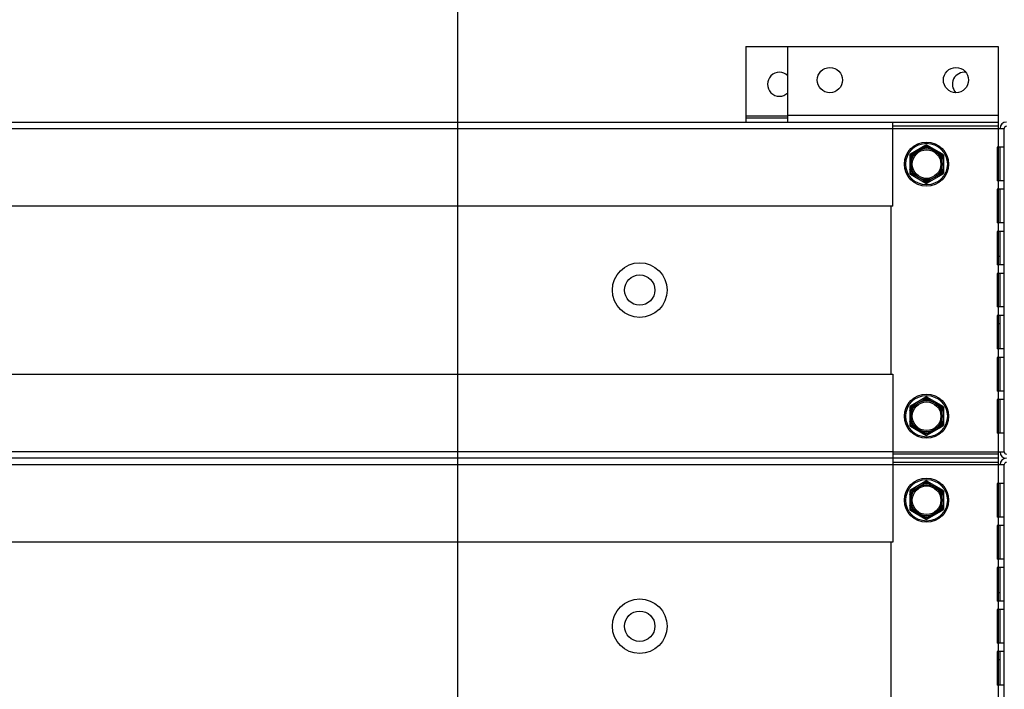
# Model space of a CAD drawing. Header units: millimetres. Extents: x -165365 to -33565, y 7406 to 103342.
# Tile 263 of 352: x -80090 to -79855, y 72937 to 73097. Entities that reach past the tile are written whole.
import ezdxf

# ---------------------------------------------------------------- set-up
doc = ezdxf.new("R2010")
doc.units = ezdxf.units.MM
doc.header["$MEASUREMENT"] = 0
doc.layers.add('FLUID-C6', color=7, linetype='Continuous')

# ---------------------------------------------------------------- blocks, each defined once
blk = doc.blocks.new('VVS075_H_eh_t')
at = {"color": 7, "linetype": 'Continuous'}
for p, q in [((167.29, 266.5), (167.29, 1371.5)), ((185.79, 1371.5), (185.79, 266.5)), ((187.29, 241.5), (187.29, 1371.5)), ((188.79, 266.5), (188.79, 1371.5)), ((207.29, 1371.5), (207.29, 266.5)), ((247.29, 266.5), (247.29, 1371.5)), ((265.79, 1371.5), (265.79, 266.5)), ((267.29, 1371.5), (267.29, 241.5)), ((285.29, 301.5), (267.29, 301.5)), ((268.29, 301.5), (268.29, 291.5)), ((268.79, 301.5), (268.79, 291.5)), ((285.29, 301.5), (285.29, 291.5)), ((267.29, 291.5), (285.29, 291.5)), ((268.84, 241.5), (268.84, 291.5)), ((285.29, 291.5), (285.29, 241.5)), ((167.29, 267), (127.29, 267)), ((207.29, 266.5), (167.29, 266.5)), ((185.79, 266.5), (185.79, 240)), ((186.29, 241.5), (186.29, 266.5)), ((188.29, 241.5), (188.29, 266.5)), ((188.79, 266.5), (188.79, 240)), ((247.29, 267), (207.29, 267)), ((247.29, 266.5), (267.29, 266.5)), ((265.79, 266.5), (265.79, 240)), ((266.29, 241.5), (266.29, 266.5)), ((179.43, 262.5), (175.16, 262.5)), ((176, 262.5), (176, 262.2)), ((178.59, 262.2), (178.59, 262.5)), ((199.43, 262.5), (195.16, 262.5)), ((196, 262.5), (196, 262.2)), ((198.59, 262.2), (198.59, 262.5)), ((259.43, 262.5), (255.16, 262.5)), ((256, 262.5), (256, 262.2)), ((258.59, 262.2), (258.59, 262.5)), ((174.9, 262.35), (172.76, 258.65)), ((174.73, 261.47), (173.44, 259.23)), ((174.73, 261.47), (174.47, 261.62)), ((174.64, 261.58), (174.73, 261.47)), ((176, 262.2), (175.95, 262.34)), ((178.58, 262.2), (176, 262.2)), ((178.63, 262.34), (178.59, 262.2)), ((181.82, 258.65), (179.69, 262.35)), ((180.11, 261.62), (179.85, 261.47)), ((179.85, 261.47), (179.95, 261.58)), ((181.14, 259.23), (179.85, 261.47)), ((194.9, 262.35), (192.76, 258.65)), ((194.73, 261.47), (193.44, 259.23)), ((194.73, 261.47), (194.47, 261.62)), ((194.64, 261.58), (194.73, 261.47)), ((196, 262.2), (195.95, 262.34)), ((198.58, 262.2), (196, 262.2)), ((198.63, 262.34), (198.59, 262.2)), ((201.82, 258.65), (199.69, 262.35)), ((200.11, 261.62), (199.85, 261.47)), ((199.85, 261.47), (199.95, 261.58)), ((201.14, 259.23), (199.85, 261.47)), ((254.9, 262.35), (252.76, 258.65)), ((254.73, 261.47), (253.44, 259.23)), ((254.73, 261.47), (254.47, 261.62)), ((254.64, 261.58), (254.73, 261.47)), ((256, 262.2), (255.95, 262.34)), ((258.58, 262.2), (256, 262.2)), ((258.63, 262.34), (258.59, 262.2)), ((261.82, 258.65), (259.69, 262.35)), ((260.11, 261.62), (259.85, 261.47)), ((259.85, 261.47), (259.95, 261.58)), ((261.14, 259.23), (259.85, 261.47)), ((174.9, 254.65), (172.76, 258.35)), ((173.18, 259.38), (173.44, 259.23)), ((173.44, 257.77), (173.18, 257.62)), ((173.44, 259.23), (173.29, 259.26)), ((173.29, 257.74), (173.44, 257.77)), ((174.73, 255.53), (173.44, 257.77)), ((181.82, 258.35), (179.69, 254.65)), ((179.85, 255.53), (181.14, 257.77)), ((181.14, 259.23), (181.4, 259.38)), ((181.29, 259.26), (181.14, 259.23)), ((181.4, 257.62), (181.14, 257.77)), ((181.14, 257.77), (181.29, 257.74)), ((194.9, 254.65), (192.76, 258.35)), ((193.18, 259.38), (193.44, 259.23)), ((193.44, 257.77), (193.18, 257.62)), ((193.44, 259.23), (193.29, 259.26)), ((193.29, 257.74), (193.44, 257.77)), ((194.73, 255.53), (193.44, 257.77)), ((201.82, 258.35), (199.69, 254.65)), ((199.85, 255.53), (201.14, 257.77)), ((201.14, 259.23), (201.4, 259.38)), ((201.29, 259.26), (201.14, 259.23)), ((201.4, 257.62), (201.14, 257.77)), ((201.14, 257.77), (201.29, 257.74)), ((254.9, 254.65), (252.76, 258.35)), ((253.18, 259.38), (253.44, 259.23)), ((253.44, 257.77), (253.18, 257.62)), ((253.44, 259.23), (253.29, 259.26)), ((253.29, 257.74), (253.44, 257.77)), ((254.73, 255.53), (253.44, 257.77)), ((261.82, 258.35), (259.69, 254.65)), ((259.85, 255.53), (261.14, 257.77)), ((261.14, 259.23), (261.4, 259.38)), ((261.29, 259.26), (261.14, 259.23)), ((261.4, 257.62), (261.14, 257.77)), ((261.14, 257.77), (261.29, 257.74)), ((174.47, 255.38), (174.73, 255.53)), ((174.73, 255.53), (174.64, 255.42)), ((179.95, 255.42), (179.85, 255.53)), ((179.85, 255.53), (180.11, 255.38)), ((194.47, 255.38), (194.73, 255.53)), ((194.73, 255.53), (194.64, 255.42)), ((199.95, 255.42), (199.85, 255.53)), ((199.85, 255.53), (200.11, 255.38)), ((254.47, 255.38), (254.73, 255.53)), ((254.73, 255.53), (254.64, 255.42)), ((259.95, 255.42), (259.85, 255.53)), ((259.85, 255.53), (260.11, 255.38)), ((179.43, 254.5), (175.16, 254.5)), ((175.95, 254.66), (176, 254.8)), ((176, 254.8), (176, 254.5)), ((176, 254.8), (178.58, 254.8)), ((178.59, 254.5), (178.59, 254.8)), ((178.59, 254.8), (178.63, 254.66)), ((199.43, 254.5), (195.16, 254.5)), ((195.95, 254.66), (196, 254.8)), ((196, 254.8), (196, 254.5)), ((196, 254.8), (198.58, 254.8)), ((198.59, 254.5), (198.59, 254.8)), ((198.59, 254.8), (198.63, 254.66)), ((259.43, 254.5), (255.16, 254.5)), ((255.95, 254.66), (256, 254.8)), ((256, 254.8), (256, 254.5)), ((256, 254.8), (258.58, 254.8)), ((258.59, 254.8), (258.63, 254.66)), ((258.59, 254.5), (258.59, 254.8)), ((267.29, 241.5), (27.29, 241.5)), ((133.29, 240), (133.29, 241.7)), ((141.29, 241.7), (133.29, 241.7)), ((139.29, 241), (139.29, 241.5)), ((141.29, 240), (141.29, 241.7)), ((143.29, 240), (143.29, 241.7)), ((151.29, 241.7), (143.29, 241.7)), ((151.29, 240), (151.29, 241.7)), ((153.29, 240), (153.29, 241.7)), ((161.29, 241.7), (153.29, 241.7)), ((155.29, 241), (155.29, 241.5)), ((161.29, 240), (161.29, 241.7)), ((163.29, 240), (163.29, 241.7)), ((171.29, 241.7), (163.29, 241.7)), ((171.29, 240), (171.29, 241.7)), ((173.29, 240), (173.29, 241.7)), ((181.29, 241.7), (173.29, 241.7)), ((181.29, 240), (181.29, 241.7)), ((193.29, 240), (193.29, 241.7)), ((201.29, 241.7), (193.29, 241.7)), ((201.29, 240), (201.29, 241.7)), ((203.29, 240), (203.29, 241.7)), ((211.29, 241.7), (203.29, 241.7)), ((211.29, 240), (211.29, 241.7)), ((213.29, 240), (213.29, 241.7)), ((221.29, 241.7), (213.29, 241.7)), ((219.29, 241), (219.29, 241.5)), ((221.29, 240), (221.29, 241.7)), ((223.29, 240), (223.29, 241.7)), ((231.29, 241.7), (223.29, 241.7)), ((231.29, 240), (231.29, 241.7)), ((233.29, 240), (233.29, 241.7)), ((241.29, 241.7), (233.29, 241.7)), ((235.29, 241), (235.29, 241.5)), ((241.29, 240), (241.29, 241.7)), ((243.29, 240), (243.29, 241.7)), ((251.29, 241.7), (243.29, 241.7)), ((251.29, 240), (251.29, 241.7)), ((253.29, 240), (253.29, 241.7)), ((261.29, 241.7), (253.29, 241.7)), ((261.29, 240), (261.29, 241.7)), ((285.29, 241.5), (267.29, 241.5)), ((108.79, 240), (185.79, 240)), ((133.29, 241), (141.29, 241)), ((143.29, 241), (151.29, 241)), ((153.29, 241), (161.29, 241)), ((163.29, 241), (171.29, 241)), ((173.29, 241), (181.29, 241)), ((188.79, 240), (265.79, 240)), ((193.29, 241), (201.29, 241)), ((203.29, 241), (211.29, 241)), ((213.29, 241), (221.29, 241)), ((223.29, 241), (231.29, 241)), ((233.29, 241), (241.29, 241)), ((243.29, 241), (251.29, 241)), ((253.29, 241), (261.29, 241))]:
    blk.add_line(p, q, dxfattribs=at)
for centre, radius in [((147.31, 326.75), 6.5), ((227.31, 326.75), 6.5), ((147.31, 326.75), 3.61), ((227.31, 326.75), 3.61), ((277.29, 281.5), 3), ((177.29, 258.5), 5.25), ((177.29, 258.5), 4.95), ((197.29, 258.5), 5.25), ((197.29, 258.5), 4.95), ((257.29, 258.5), 5.25), ((257.29, 258.5), 4.95), ((177.29, 258.5), 3.7), ((177.29, 258.5), 3.4), ((197.29, 258.5), 3.7), ((197.29, 258.5), 3.4), ((257.29, 258.5), 3.7), ((257.29, 258.5), 3.4), ((277.29, 251.5), 3)]:
    blk.add_circle(centre, radius, dxfattribs=at)
for centre, radius, start, end in [((276.29, 293.5), 2.85, 315.3283, 224.6717), ((175.16, 262.2), 0.3, 90, 150), ((179.43, 262.2), 0.3, 30, 90), ((195.16, 262.2), 0.3, 90, 150), ((199.43, 262.2), 0.3, 30, 90), ((255.16, 262.2), 0.3, 90, 150), ((259.43, 262.2), 0.3, 30, 90), ((177.29, 258.5), 4.07, 109.2624, 130.7599), ((177.29, 258.5), 3.92, 109.2697, 130.7298), ((177.29, 258.5), 3.92, 49.2683, 70.7314), ((177.29, 258.5), 4.07, 49.2707, 70.7292), ((175.79, 19.17), 243.19, 89.1263, 89.3308), ((-71.67, 112.26), 292.59, 30.6866, 30.8566), ((197.29, 258.5), 4.07, 109.2624, 130.7599), ((197.29, 258.5), 3.92, 109.2697, 130.7298), ((197.29, 258.5), 3.92, 49.2683, 70.7314), ((197.29, 258.5), 4.07, 49.2707, 70.7292), ((195.79, 19.17), 243.19, 89.1263, 89.3308), ((-51.67, 112.26), 292.59, 30.6866, 30.8566), ((257.29, 258.5), 4.07, 109.2624, 130.7599), ((257.29, 258.5), 3.92, 109.2697, 130.7298), ((257.29, 258.5), 3.92, 49.2683, 70.7314), ((257.29, 258.5), 4.07, 49.2707, 70.7292), ((255.79, 19.17), 243.19, 89.1263, 89.3308), ((8.33, 112.26), 292.59, 30.6866, 30.8566), ((173.02, 258.5), 0.3, 150, 210), ((370.21, 148.51), 225.92, 150.6477, 150.8677), ((381.06, 374.51), 238.33, 209.1275, 209.3362), ((177.29, 258.5), 4.07, 169.28, 190.727), ((177.29, 258.5), 3.92, 169.2678, 190.7322), ((177.29, 258.5), 3.92, 349.2678, 10.7322), ((177.29, 258.5), 4.07, 349.2601, 10.7432), ((181.56, 258.5), 0.3, 330, 30), ((193.02, 258.5), 0.3, 150, 210), ((390.21, 148.51), 225.92, 150.6477, 150.8677), ((401.06, 374.51), 238.33, 209.1275, 209.3362), ((197.29, 258.5), 4.07, 169.28, 190.727), ((197.29, 258.5), 3.92, 169.2678, 190.7322), ((197.29, 258.5), 3.92, 349.2678, 10.7322), ((197.29, 258.5), 4.07, 349.2601, 10.7432), ((201.56, 258.5), 0.3, 330, 30), ((253.02, 258.5), 0.3, 150, 210), ((450.21, 148.51), 225.92, 150.6477, 150.8677), ((461.06, 374.51), 238.33, 209.1275, 209.3362), ((257.29, 258.5), 4.07, 169.28, 190.727), ((257.29, 258.5), 3.92, 169.2678, 190.7322), ((257.29, 258.5), 3.92, 349.2678, 10.7322), ((257.29, 258.5), 4.07, 349.2601, 10.7432), ((261.56, 258.5), 0.3, 330, 30), ((177.29, 258.5), 4.07, 229.241, 250.7414), ((177.29, 258.5), 3.92, 229.2701, 250.7304), ((177.29, 258.5), 3.92, 289.2686, 310.7317), ((177.29, 258.5), 4.07, 289.2707, 310.7293), ((-29.32, 379.52), 243.3, 329.1263, 329.3307), ((197.29, 258.5), 4.07, 229.241, 250.7414), ((197.29, 258.5), 3.92, 229.2701, 250.7304), ((197.29, 258.5), 3.92, 289.2686, 310.7317), ((197.29, 258.5), 4.07, 289.2707, 310.7293), ((-9.32, 379.52), 243.3, 329.1263, 329.3307), ((257.29, 258.5), 4.07, 229.241, 250.7414), ((257.29, 258.5), 3.92, 229.2701, 250.7304), ((257.29, 258.5), 3.92, 289.2686, 310.7317), ((257.29, 258.5), 4.07, 289.2707, 310.7293), ((50.68, 379.52), 243.3, 329.1263, 329.3307), ((175.16, 254.8), 0.3, 210, 270), ((175.13, 546.9), 292.26, 270.6864, 270.8566), ((179.43, 254.8), 0.3, 270, 330), ((195.16, 254.8), 0.3, 210, 270), ((195.13, 546.9), 292.26, 270.6864, 270.8566), ((199.43, 254.8), 0.3, 270, 330), ((255.16, 254.8), 0.3, 210, 270), ((255.13, 546.9), 292.26, 270.6864, 270.8566), ((259.43, 254.8), 0.3, 270, 330), ((276.29, 249.5), 2.85, 352.3569, 134.6236), ((185.79, 239.5), 1.5, 0, 90), ((185.79, 239.5), 0.5, 0, 90), ((188.79, 239.5), 1.5, 90, 180), ((188.79, 239.5), 0.5, 90, 180), ((265.79, 239.5), 1.5, 0, 90), ((265.79, 239.5), 0.5, 0, 90)]:
    blk.add_arc(centre, radius, start, end, dxfattribs=at)
for points, knots in [([(175.16, 262.5), (175.15, 262.5), (175.14, 262.5), (175.13, 262.49), (175.12, 262.47), (175.11, 262.45), (175.1, 262.43), (175.09, 262.39), (175.08, 262.35), (175.08, 262.33)], [0, 0, 0, 0, 0.063655, 0.136554, 0.228783, 0.343466, 0.479707, 0.636071, 1, 1, 1, 1]), ([(175.95, 262.34), (175.95, 262.36), (175.95, 262.39), (175.96, 262.43), (175.97, 262.46), (175.97, 262.47), (175.98, 262.49), (175.99, 262.5), (176, 262.5)], [0, 0, 0, 0, 0.385515, 0.548951, 0.688666, 0.803189, 0.891851, 1, 1, 1, 1]), ([(178.59, 262.5), (178.59, 262.5), (178.59, 262.5), (178.59, 262.5), (178.59, 262.49), (178.6, 262.49), (178.61, 262.48), (178.62, 262.46), (178.62, 262.43), (178.63, 262.41), (178.63, 262.37), (178.63, 262.35), (178.63, 262.34)], [0, 0, 0, 0, 0.00926, 0.031065, 0.06282, 0.102186, 0.196528, 0.311148, 0.450249, 0.614436, 0.799525, 1, 1, 1, 1]), ([(179.43, 262.5), (179.43, 262.5), (179.44, 262.5), (179.45, 262.49), (179.46, 262.47), (179.47, 262.45), (179.48, 262.43), (179.49, 262.39), (179.5, 262.35), (179.5, 262.33)], [0, 0, 0, 0, 0.063655, 0.136554, 0.228783, 0.343466, 0.479707, 0.636071, 1, 1, 1, 1]), ([(195.16, 262.5), (195.15, 262.5), (195.14, 262.5), (195.13, 262.49), (195.12, 262.47), (195.11, 262.45), (195.1, 262.43), (195.09, 262.39), (195.08, 262.35), (195.08, 262.33)], [0, 0, 0, 0, 0.063655, 0.136554, 0.228783, 0.343466, 0.479707, 0.636071, 1, 1, 1, 1]), ([(195.95, 262.34), (195.95, 262.36), (195.95, 262.39), (195.96, 262.43), (195.97, 262.46), (195.97, 262.47), (195.98, 262.49), (195.99, 262.5), (196, 262.5)], [0, 0, 0, 0, 0.385515, 0.548951, 0.688666, 0.803189, 0.891851, 1, 1, 1, 1]), ([(198.59, 262.5), (198.59, 262.5), (198.59, 262.5), (198.59, 262.5), (198.59, 262.49), (198.6, 262.49), (198.61, 262.48), (198.62, 262.46), (198.62, 262.43), (198.63, 262.41), (198.63, 262.37), (198.63, 262.35), (198.63, 262.34)], [0, 0, 0, 0, 0.00926, 0.031065, 0.06282, 0.102186, 0.196528, 0.311148, 0.450249, 0.614436, 0.799525, 1, 1, 1, 1]), ([(199.43, 262.5), (199.43, 262.5), (199.44, 262.5), (199.45, 262.49), (199.46, 262.47), (199.47, 262.45), (199.48, 262.43), (199.49, 262.39), (199.5, 262.35), (199.5, 262.33)], [0, 0, 0, 0, 0.063655, 0.136554, 0.228783, 0.343466, 0.479707, 0.636071, 1, 1, 1, 1]), ([(255.16, 262.5), (255.15, 262.5), (255.14, 262.5), (255.13, 262.49), (255.12, 262.47), (255.11, 262.45), (255.1, 262.43), (255.09, 262.39), (255.08, 262.35), (255.08, 262.33)], [0, 0, 0, 0, 0.063655, 0.136554, 0.228783, 0.343466, 0.479707, 0.636071, 1, 1, 1, 1]), ([(255.95, 262.34), (255.95, 262.36), (255.95, 262.39), (255.96, 262.43), (255.97, 262.46), (255.97, 262.47), (255.98, 262.49), (255.99, 262.5), (256, 262.5)], [0, 0, 0, 0, 0.385515, 0.548951, 0.688666, 0.803189, 0.891851, 1, 1, 1, 1]), ([(258.59, 262.5), (258.59, 262.5), (258.59, 262.5), (258.59, 262.5), (258.59, 262.49), (258.6, 262.49), (258.61, 262.48), (258.62, 262.46), (258.62, 262.43), (258.63, 262.41), (258.63, 262.37), (258.63, 262.35), (258.63, 262.34)], [0, 0, 0, 0, 0.00926, 0.031065, 0.06282, 0.102186, 0.196528, 0.311148, 0.450249, 0.614436, 0.799525, 1, 1, 1, 1]), ([(259.43, 262.5), (259.43, 262.5), (259.44, 262.5), (259.45, 262.49), (259.46, 262.47), (259.47, 262.45), (259.48, 262.43), (259.49, 262.39), (259.5, 262.35), (259.5, 262.33)], [0, 0, 0, 0, 0.063655, 0.136554, 0.228783, 0.343466, 0.479707, 0.636071, 1, 1, 1, 1]), ([(174.47, 261.62), (174.47, 261.62), (174.48, 261.62), (174.48, 261.62), (174.48, 261.62), (174.49, 261.63), (174.51, 261.63), (174.53, 261.62), (174.55, 261.62), (174.58, 261.61), (174.61, 261.6), (174.63, 261.59), (174.64, 261.58)], [0, 0, 0, 0, 0.009197, 0.030952, 0.062668, 0.102006, 0.19633, 0.310966, 0.4501, 0.614328, 0.799469, 1, 1, 1, 1]), ([(174.63, 261.58), (174.71, 261.71), (174.86, 261.96), (175.01, 262.21), (175.08, 262.33)], [0, 0, 0, 0, 0.502746, 1, 1, 1, 1]), ([(174.9, 262.35), (174.9, 262.35), (174.9, 262.36), (174.92, 262.37), (174.94, 262.37), (174.96, 262.37), (174.99, 262.36), (175.03, 262.35), (175.06, 262.34), (175.08, 262.33)], [0, 0, 0, 0, 0.063655, 0.136554, 0.228783, 0.343466, 0.479707, 0.636071, 1, 1, 1, 1]), ([(175.08, 262.33), (175.15, 262.33), (175.44, 262.34), (175.73, 262.34), (175.95, 262.34)], [0, 0, 0, 0, 0.247948, 1, 1, 1, 1]), ([(179.69, 262.35), (179.69, 262.35), (179.68, 262.36), (179.66, 262.37), (179.65, 262.37), (179.62, 262.37), (179.6, 262.36), (179.56, 262.35), (179.52, 262.34), (179.5, 262.33)], [0, 0, 0, 0, 0.063655, 0.136554, 0.228783, 0.343466, 0.479707, 0.636071, 1, 1, 1, 1]), ([(179.95, 261.58), (179.97, 261.59), (180, 261.61), (180.03, 261.62), (180.06, 261.62), (180.08, 261.63), (180.09, 261.63), (180.11, 261.63), (180.11, 261.62)], [0, 0, 0, 0, 0.385393, 0.548777, 0.688455, 0.802963, 0.891644, 1, 1, 1, 1]), ([(194.47, 261.62), (194.47, 261.62), (194.48, 261.62), (194.48, 261.62), (194.48, 261.62), (194.49, 261.63), (194.51, 261.63), (194.53, 261.62), (194.55, 261.62), (194.58, 261.61), (194.61, 261.6), (194.63, 261.59), (194.64, 261.58)], [0, 0, 0, 0, 0.009197, 0.030952, 0.062668, 0.102006, 0.19633, 0.310966, 0.4501, 0.614328, 0.799469, 1, 1, 1, 1]), ([(194.63, 261.58), (194.71, 261.71), (194.86, 261.96), (195.01, 262.21), (195.08, 262.33)], [0, 0, 0, 0, 0.502746, 1, 1, 1, 1]), ([(194.9, 262.35), (194.9, 262.35), (194.9, 262.36), (194.92, 262.37), (194.94, 262.37), (194.96, 262.37), (194.99, 262.36), (195.03, 262.35), (195.06, 262.34), (195.08, 262.33)], [0, 0, 0, 0, 0.063655, 0.136554, 0.228783, 0.343466, 0.479707, 0.636071, 1, 1, 1, 1]), ([(195.08, 262.33), (195.15, 262.33), (195.44, 262.34), (195.73, 262.34), (195.95, 262.34)], [0, 0, 0, 0, 0.247948, 1, 1, 1, 1]), ([(199.69, 262.35), (199.69, 262.35), (199.68, 262.36), (199.66, 262.37), (199.65, 262.37), (199.62, 262.37), (199.6, 262.36), (199.56, 262.35), (199.52, 262.34), (199.5, 262.33)], [0, 0, 0, 0, 0.063655, 0.136554, 0.228783, 0.343466, 0.479707, 0.636071, 1, 1, 1, 1]), ([(199.95, 261.58), (199.97, 261.59), (200, 261.61), (200.03, 261.62), (200.06, 261.62), (200.08, 261.63), (200.09, 261.63), (200.11, 261.63), (200.11, 261.62)], [0, 0, 0, 0, 0.385393, 0.548777, 0.688455, 0.802963, 0.891644, 1, 1, 1, 1]), ([(254.47, 261.62), (254.47, 261.62), (254.48, 261.62), (254.48, 261.62), (254.48, 261.62), (254.49, 261.63), (254.51, 261.63), (254.53, 261.62), (254.55, 261.62), (254.58, 261.61), (254.61, 261.6), (254.63, 261.59), (254.64, 261.58)], [0, 0, 0, 0, 0.009197, 0.030952, 0.062668, 0.102006, 0.19633, 0.310966, 0.4501, 0.614328, 0.799469, 1, 1, 1, 1]), ([(254.63, 261.58), (254.71, 261.71), (254.86, 261.96), (255.01, 262.21), (255.08, 262.33)], [0, 0, 0, 0, 0.502746, 1, 1, 1, 1]), ([(254.9, 262.35), (254.9, 262.35), (254.9, 262.36), (254.92, 262.37), (254.94, 262.37), (254.96, 262.37), (254.99, 262.36), (255.03, 262.35), (255.06, 262.34), (255.08, 262.33)], [0, 0, 0, 0, 0.063655, 0.136554, 0.228783, 0.343466, 0.479707, 0.636071, 1, 1, 1, 1]), ([(255.08, 262.33), (255.15, 262.33), (255.44, 262.34), (255.73, 262.34), (255.95, 262.34)], [0, 0, 0, 0, 0.247948, 1, 1, 1, 1]), ([(259.69, 262.35), (259.69, 262.35), (259.68, 262.36), (259.66, 262.37), (259.65, 262.37), (259.62, 262.37), (259.6, 262.36), (259.56, 262.35), (259.52, 262.34), (259.5, 262.33)], [0, 0, 0, 0, 0.063655, 0.136554, 0.228783, 0.343466, 0.479707, 0.636071, 1, 1, 1, 1]), ([(259.95, 261.58), (259.97, 261.59), (260, 261.61), (260.03, 261.62), (260.06, 261.62), (260.08, 261.63), (260.09, 261.63), (260.11, 261.63), (260.11, 261.62)], [0, 0, 0, 0, 0.385393, 0.548777, 0.688455, 0.802963, 0.891644, 1, 1, 1, 1]), ([(172.76, 258.65), (172.76, 258.65), (172.75, 258.64), (172.76, 258.62), (172.77, 258.61), (172.78, 258.59), (172.79, 258.57), (172.82, 258.54), (172.85, 258.52), (172.87, 258.5)], [0, 0, 0, 0, 0.063655, 0.136554, 0.228783, 0.343466, 0.479707, 0.636071, 1, 1, 1, 1]), ([(172.76, 258.35), (172.76, 258.35), (172.75, 258.36), (172.76, 258.38), (172.77, 258.39), (172.78, 258.41), (172.79, 258.43), (172.82, 258.46), (172.85, 258.48), (172.87, 258.5)], [0, 0, 0, 0, 0.063655, 0.136554, 0.228783, 0.343466, 0.479707, 0.636071, 1, 1, 1, 1]), ([(173.29, 259.26), (173.28, 259.27), (173.25, 259.29), (173.22, 259.32), (173.2, 259.33), (173.19, 259.35), (173.18, 259.36), (173.18, 259.37), (173.18, 259.38)], [0, 0, 0, 0, 0.385525, 0.548965, 0.688683, 0.803208, 0.891868, 1, 1, 1, 1]), ([(173.18, 257.62), (173.18, 257.62), (173.18, 257.62), (173.18, 257.63), (173.18, 257.63), (173.18, 257.64), (173.19, 257.65), (173.2, 257.67), (173.22, 257.68), (173.24, 257.7), (173.27, 257.72), (173.28, 257.74), (173.29, 257.74)], [0, 0, 0, 0, 0.00918, 0.030921, 0.062627, 0.101958, 0.196277, 0.310917, 0.45006, 0.614299, 0.799454, 1, 1, 1, 1]), ([(181.4, 259.38), (181.4, 259.38), (181.4, 259.38), (181.4, 259.37), (181.4, 259.37), (181.4, 259.36), (181.39, 259.35), (181.38, 259.33), (181.36, 259.32), (181.34, 259.3), (181.32, 259.28), (181.3, 259.26), (181.29, 259.26)], [0, 0, 0, 0, 0.009189, 0.030936, 0.062647, 0.101981, 0.196303, 0.310941, 0.450079, 0.614313, 0.799461, 1, 1, 1, 1]), ([(181.29, 259.26), (181.36, 259.13), (181.5, 258.88), (181.64, 258.63), (181.71, 258.5)], [0, 0, 0, 0, 0.50272, 1, 1, 1, 1]), ([(181.71, 258.5), (181.64, 258.37), (181.5, 258.12), (181.36, 257.87), (181.29, 257.74)], [0, 0, 0, 0, 0.497285, 1, 1, 1, 1]), ([(181.29, 257.74), (181.31, 257.73), (181.33, 257.71), (181.36, 257.68), (181.38, 257.67), (181.39, 257.65), (181.4, 257.64), (181.41, 257.63), (181.4, 257.62)], [0, 0, 0, 0, 0.385513, 0.548948, 0.688663, 0.803186, 0.891848, 1, 1, 1, 1]), ([(181.82, 258.65), (181.83, 258.65), (181.83, 258.64), (181.83, 258.62), (181.82, 258.61), (181.81, 258.59), (181.79, 258.57), (181.76, 258.54), (181.73, 258.52), (181.71, 258.5)], [0, 0, 0, 0, 0.063655, 0.136554, 0.228783, 0.343466, 0.479707, 0.636071, 1, 1, 1, 1]), ([(181.82, 258.35), (181.83, 258.35), (181.83, 258.36), (181.83, 258.38), (181.82, 258.39), (181.81, 258.41), (181.79, 258.43), (181.76, 258.46), (181.73, 258.48), (181.71, 258.5)], [0, 0, 0, 0, 0.063655, 0.136554, 0.228783, 0.343466, 0.479707, 0.636071, 1, 1, 1, 1]), ([(192.76, 258.65), (192.76, 258.65), (192.75, 258.64), (192.76, 258.62), (192.77, 258.61), (192.78, 258.59), (192.79, 258.57), (192.82, 258.54), (192.85, 258.52), (192.87, 258.5)], [0, 0, 0, 0, 0.063655, 0.136554, 0.228783, 0.343466, 0.479707, 0.636071, 1, 1, 1, 1]), ([(192.76, 258.35), (192.76, 258.35), (192.75, 258.36), (192.76, 258.38), (192.77, 258.39), (192.78, 258.41), (192.79, 258.43), (192.82, 258.46), (192.85, 258.48), (192.87, 258.5)], [0, 0, 0, 0, 0.063655, 0.136554, 0.228783, 0.343466, 0.479707, 0.636071, 1, 1, 1, 1]), ([(193.29, 259.26), (193.28, 259.27), (193.25, 259.29), (193.22, 259.32), (193.2, 259.33), (193.19, 259.35), (193.18, 259.36), (193.18, 259.37), (193.18, 259.38)], [0, 0, 0, 0, 0.385525, 0.548965, 0.688683, 0.803208, 0.891868, 1, 1, 1, 1]), ([(193.18, 257.62), (193.18, 257.62), (193.18, 257.62), (193.18, 257.63), (193.18, 257.63), (193.18, 257.64), (193.19, 257.65), (193.2, 257.67), (193.22, 257.68), (193.24, 257.7), (193.27, 257.72), (193.28, 257.74), (193.29, 257.74)], [0, 0, 0, 0, 0.00918, 0.030921, 0.062627, 0.101958, 0.196277, 0.310917, 0.45006, 0.614299, 0.799454, 1, 1, 1, 1]), ([(201.4, 259.38), (201.4, 259.38), (201.4, 259.38), (201.4, 259.37), (201.4, 259.37), (201.4, 259.36), (201.39, 259.35), (201.38, 259.33), (201.36, 259.32), (201.34, 259.3), (201.32, 259.28), (201.3, 259.26), (201.29, 259.26)], [0, 0, 0, 0, 0.009189, 0.030936, 0.062647, 0.101981, 0.196303, 0.310941, 0.450079, 0.614313, 0.799461, 1, 1, 1, 1]), ([(201.29, 259.26), (201.36, 259.13), (201.5, 258.88), (201.64, 258.63), (201.71, 258.5)], [0, 0, 0, 0, 0.50272, 1, 1, 1, 1]), ([(201.71, 258.5), (201.64, 258.37), (201.5, 258.12), (201.36, 257.87), (201.29, 257.74)], [0, 0, 0, 0, 0.497285, 1, 1, 1, 1]), ([(201.29, 257.74), (201.31, 257.73), (201.33, 257.71), (201.36, 257.68), (201.38, 257.67), (201.39, 257.65), (201.4, 257.64), (201.41, 257.63), (201.4, 257.62)], [0, 0, 0, 0, 0.385513, 0.548948, 0.688663, 0.803186, 0.891848, 1, 1, 1, 1]), ([(201.82, 258.65), (201.83, 258.65), (201.83, 258.64), (201.83, 258.62), (201.82, 258.61), (201.81, 258.59), (201.79, 258.57), (201.76, 258.54), (201.73, 258.52), (201.71, 258.5)], [0, 0, 0, 0, 0.063655, 0.136554, 0.228783, 0.343466, 0.479707, 0.636071, 1, 1, 1, 1]), ([(201.82, 258.35), (201.83, 258.35), (201.83, 258.36), (201.83, 258.38), (201.82, 258.39), (201.81, 258.41), (201.79, 258.43), (201.76, 258.46), (201.73, 258.48), (201.71, 258.5)], [0, 0, 0, 0, 0.063655, 0.136554, 0.228783, 0.343466, 0.479707, 0.636071, 1, 1, 1, 1]), ([(252.76, 258.65), (252.76, 258.65), (252.75, 258.64), (252.76, 258.62), (252.77, 258.61), (252.78, 258.59), (252.79, 258.57), (252.82, 258.54), (252.85, 258.52), (252.87, 258.5)], [0, 0, 0, 0, 0.063655, 0.136554, 0.228783, 0.343466, 0.479707, 0.636071, 1, 1, 1, 1]), ([(252.76, 258.35), (252.76, 258.35), (252.75, 258.36), (252.76, 258.38), (252.77, 258.39), (252.78, 258.41), (252.79, 258.43), (252.82, 258.46), (252.85, 258.48), (252.87, 258.5)], [0, 0, 0, 0, 0.063655, 0.136554, 0.228783, 0.343466, 0.479707, 0.636071, 1, 1, 1, 1]), ([(253.29, 259.26), (253.28, 259.27), (253.25, 259.29), (253.22, 259.32), (253.2, 259.33), (253.19, 259.35), (253.18, 259.36), (253.18, 259.37), (253.18, 259.38)], [0, 0, 0, 0, 0.385525, 0.548965, 0.688683, 0.803208, 0.891868, 1, 1, 1, 1]), ([(253.18, 257.62), (253.18, 257.62), (253.18, 257.62), (253.18, 257.63), (253.18, 257.63), (253.18, 257.64), (253.19, 257.65), (253.2, 257.67), (253.22, 257.68), (253.24, 257.7), (253.27, 257.72), (253.28, 257.74), (253.29, 257.74)], [0, 0, 0, 0, 0.00918, 0.030921, 0.062627, 0.101958, 0.196277, 0.310917, 0.45006, 0.614299, 0.799454, 1, 1, 1, 1]), ([(261.4, 259.38), (261.4, 259.38), (261.4, 259.38), (261.4, 259.37), (261.4, 259.37), (261.4, 259.36), (261.39, 259.35), (261.38, 259.33), (261.36, 259.32), (261.34, 259.3), (261.32, 259.28), (261.3, 259.26), (261.29, 259.26)], [0, 0, 0, 0, 0.009189, 0.030936, 0.062647, 0.101981, 0.196303, 0.310941, 0.450079, 0.614313, 0.799461, 1, 1, 1, 1]), ([(261.29, 259.26), (261.36, 259.13), (261.5, 258.88), (261.64, 258.63), (261.71, 258.5)], [0, 0, 0, 0, 0.50272, 1, 1, 1, 1]), ([(261.71, 258.5), (261.64, 258.37), (261.5, 258.12), (261.36, 257.87), (261.29, 257.74)], [0, 0, 0, 0, 0.497285, 1, 1, 1, 1]), ([(261.29, 257.74), (261.31, 257.73), (261.33, 257.71), (261.36, 257.68), (261.38, 257.67), (261.39, 257.65), (261.4, 257.64), (261.41, 257.63), (261.4, 257.62)], [0, 0, 0, 0, 0.385513, 0.548948, 0.688663, 0.803186, 0.891848, 1, 1, 1, 1]), ([(261.82, 258.65), (261.83, 258.65), (261.83, 258.64), (261.83, 258.62), (261.82, 258.61), (261.81, 258.59), (261.79, 258.57), (261.76, 258.54), (261.73, 258.52), (261.71, 258.5)], [0, 0, 0, 0, 0.063655, 0.136554, 0.228783, 0.343466, 0.479707, 0.636071, 1, 1, 1, 1]), ([(261.82, 258.35), (261.83, 258.35), (261.83, 258.36), (261.83, 258.38), (261.82, 258.39), (261.81, 258.41), (261.79, 258.43), (261.76, 258.46), (261.73, 258.48), (261.71, 258.5)], [0, 0, 0, 0, 0.063655, 0.136554, 0.228783, 0.343466, 0.479707, 0.636071, 1, 1, 1, 1]), ([(174.64, 255.42), (174.62, 255.41), (174.59, 255.39), (174.55, 255.38), (174.53, 255.38), (174.51, 255.37), (174.49, 255.37), (174.48, 255.37), (174.47, 255.38)], [0, 0, 0, 0, 0.385498, 0.548927, 0.688637, 0.803159, 0.891823, 1, 1, 1, 1]), ([(175.08, 254.67), (175.01, 254.79), (174.86, 255.04), (174.71, 255.29), (174.63, 255.42)], [0, 0, 0, 0, 0.497255, 1, 1, 1, 1]), ([(180.11, 255.38), (180.11, 255.38), (180.11, 255.38), (180.1, 255.38), (180.1, 255.37), (180.09, 255.37), (180.08, 255.37), (180.06, 255.38), (180.03, 255.38), (180.01, 255.39), (179.98, 255.4), (179.96, 255.41), (179.95, 255.42)], [0, 0, 0, 0, 0.00926, 0.031065, 0.06282, 0.102185, 0.196528, 0.311147, 0.450249, 0.614435, 0.799525, 1, 1, 1, 1]), ([(194.64, 255.42), (194.62, 255.41), (194.59, 255.39), (194.55, 255.38), (194.53, 255.38), (194.51, 255.37), (194.49, 255.37), (194.48, 255.37), (194.47, 255.38)], [0, 0, 0, 0, 0.385498, 0.548927, 0.688637, 0.803159, 0.891823, 1, 1, 1, 1]), ([(195.08, 254.67), (195.01, 254.79), (194.86, 255.04), (194.71, 255.29), (194.63, 255.42)], [0, 0, 0, 0, 0.497255, 1, 1, 1, 1]), ([(200.11, 255.38), (200.11, 255.38), (200.11, 255.38), (200.1, 255.38), (200.1, 255.37), (200.09, 255.37), (200.08, 255.37), (200.06, 255.38), (200.03, 255.38), (200.01, 255.39), (199.98, 255.4), (199.96, 255.41), (199.95, 255.42)], [0, 0, 0, 0, 0.00926, 0.031065, 0.06282, 0.102185, 0.196528, 0.311147, 0.450249, 0.614435, 0.799525, 1, 1, 1, 1]), ([(254.64, 255.42), (254.62, 255.41), (254.59, 255.39), (254.55, 255.38), (254.53, 255.38), (254.51, 255.37), (254.49, 255.37), (254.48, 255.37), (254.47, 255.38)], [0, 0, 0, 0, 0.385498, 0.548927, 0.688637, 0.803159, 0.891823, 1, 1, 1, 1]), ([(255.08, 254.67), (255.01, 254.79), (254.86, 255.04), (254.71, 255.29), (254.63, 255.42)], [0, 0, 0, 0, 0.497255, 1, 1, 1, 1]), ([(260.11, 255.38), (260.11, 255.38), (260.11, 255.38), (260.1, 255.38), (260.1, 255.37), (260.09, 255.37), (260.08, 255.37), (260.06, 255.38), (260.03, 255.38), (260.01, 255.39), (259.98, 255.4), (259.96, 255.41), (259.95, 255.42)], [0, 0, 0, 0, 0.00926, 0.031065, 0.06282, 0.102185, 0.196528, 0.311147, 0.450249, 0.614435, 0.799525, 1, 1, 1, 1]), ([(174.9, 254.65), (174.9, 254.65), (174.9, 254.64), (174.92, 254.63), (174.94, 254.63), (174.96, 254.63), (174.99, 254.64), (175.03, 254.65), (175.06, 254.66), (175.08, 254.67)], [0, 0, 0, 0, 0.063655, 0.136554, 0.228783, 0.343466, 0.479707, 0.636071, 1, 1, 1, 1]), ([(175.95, 254.66), (175.8, 254.66), (175.51, 254.66), (175.22, 254.67), (175.08, 254.67)], [0, 0, 0, 0, 0.502718, 1, 1, 1, 1]), ([(175.16, 254.5), (175.15, 254.5), (175.14, 254.5), (175.13, 254.51), (175.12, 254.53), (175.11, 254.55), (175.1, 254.57), (175.09, 254.61), (175.08, 254.65), (175.08, 254.67)], [0, 0, 0, 0, 0.063655, 0.136554, 0.228783, 0.343466, 0.479707, 0.636071, 1, 1, 1, 1]), ([(176, 254.5), (176, 254.5), (176, 254.5), (175.99, 254.5), (175.99, 254.51), (175.98, 254.51), (175.97, 254.52), (175.97, 254.54), (175.96, 254.57), (175.96, 254.59), (175.95, 254.63), (175.95, 254.65), (175.95, 254.66)], [0, 0, 0, 0, 0.009188, 0.030934, 0.062645, 0.101978, 0.1963, 0.310938, 0.450077, 0.614311, 0.79946, 1, 1, 1, 1]), ([(178.63, 254.66), (178.63, 254.64), (178.63, 254.61), (178.62, 254.57), (178.61, 254.54), (178.61, 254.53), (178.6, 254.51), (178.59, 254.5), (178.59, 254.5)], [0, 0, 0, 0, 0.385393, 0.548777, 0.688454, 0.802963, 0.891644, 1, 1, 1, 1]), ([(179.43, 254.5), (179.43, 254.5), (179.44, 254.5), (179.45, 254.51), (179.46, 254.53), (179.47, 254.55), (179.48, 254.57), (179.49, 254.61), (179.5, 254.65), (179.5, 254.67)], [0, 0, 0, 0, 0.063655, 0.136554, 0.228783, 0.343466, 0.479707, 0.636071, 1, 1, 1, 1]), ([(179.69, 254.65), (179.69, 254.65), (179.68, 254.64), (179.66, 254.63), (179.65, 254.63), (179.62, 254.63), (179.6, 254.64), (179.56, 254.65), (179.52, 254.66), (179.5, 254.67)], [0, 0, 0, 0, 0.063655, 0.136554, 0.228783, 0.343466, 0.479707, 0.636071, 1, 1, 1, 1]), ([(194.9, 254.65), (194.9, 254.65), (194.9, 254.64), (194.92, 254.63), (194.94, 254.63), (194.96, 254.63), (194.99, 254.64), (195.03, 254.65), (195.06, 254.66), (195.08, 254.67)], [0, 0, 0, 0, 0.063655, 0.136554, 0.228783, 0.343466, 0.479707, 0.636071, 1, 1, 1, 1]), ([(195.95, 254.66), (195.8, 254.66), (195.51, 254.66), (195.22, 254.67), (195.08, 254.67)], [0, 0, 0, 0, 0.502718, 1, 1, 1, 1]), ([(195.16, 254.5), (195.15, 254.5), (195.14, 254.5), (195.13, 254.51), (195.12, 254.53), (195.11, 254.55), (195.1, 254.57), (195.09, 254.61), (195.08, 254.65), (195.08, 254.67)], [0, 0, 0, 0, 0.063655, 0.136554, 0.228783, 0.343466, 0.479707, 0.636071, 1, 1, 1, 1]), ([(196, 254.5), (196, 254.5), (196, 254.5), (195.99, 254.5), (195.99, 254.51), (195.98, 254.51), (195.97, 254.52), (195.97, 254.54), (195.96, 254.57), (195.96, 254.59), (195.95, 254.63), (195.95, 254.65), (195.95, 254.66)], [0, 0, 0, 0, 0.009188, 0.030934, 0.062645, 0.101978, 0.1963, 0.310938, 0.450077, 0.614311, 0.79946, 1, 1, 1, 1]), ([(198.63, 254.66), (198.63, 254.64), (198.63, 254.61), (198.62, 254.57), (198.61, 254.54), (198.61, 254.53), (198.6, 254.51), (198.59, 254.5), (198.59, 254.5)], [0, 0, 0, 0, 0.385393, 0.548777, 0.688454, 0.802963, 0.891644, 1, 1, 1, 1]), ([(199.43, 254.5), (199.43, 254.5), (199.44, 254.5), (199.45, 254.51), (199.46, 254.53), (199.47, 254.55), (199.48, 254.57), (199.49, 254.61), (199.5, 254.65), (199.5, 254.67)], [0, 0, 0, 0, 0.063655, 0.136554, 0.228783, 0.343466, 0.479707, 0.636071, 1, 1, 1, 1]), ([(199.69, 254.65), (199.69, 254.65), (199.68, 254.64), (199.66, 254.63), (199.65, 254.63), (199.62, 254.63), (199.6, 254.64), (199.56, 254.65), (199.52, 254.66), (199.5, 254.67)], [0, 0, 0, 0, 0.063655, 0.136554, 0.228783, 0.343466, 0.479707, 0.636071, 1, 1, 1, 1]), ([(254.9, 254.65), (254.9, 254.65), (254.9, 254.64), (254.92, 254.63), (254.94, 254.63), (254.96, 254.63), (254.99, 254.64), (255.03, 254.65), (255.06, 254.66), (255.08, 254.67)], [0, 0, 0, 0, 0.063655, 0.136554, 0.228783, 0.343466, 0.479707, 0.636071, 1, 1, 1, 1]), ([(255.95, 254.66), (255.8, 254.66), (255.51, 254.66), (255.22, 254.67), (255.08, 254.67)], [0, 0, 0, 0, 0.502718, 1, 1, 1, 1]), ([(255.16, 254.5), (255.15, 254.5), (255.14, 254.5), (255.13, 254.51), (255.12, 254.53), (255.11, 254.55), (255.1, 254.57), (255.09, 254.61), (255.08, 254.65), (255.08, 254.67)], [0, 0, 0, 0, 0.063655, 0.136554, 0.228783, 0.343466, 0.479707, 0.636071, 1, 1, 1, 1]), ([(256, 254.5), (256, 254.5), (256, 254.5), (255.99, 254.5), (255.99, 254.51), (255.98, 254.51), (255.97, 254.52), (255.97, 254.54), (255.96, 254.57), (255.96, 254.59), (255.95, 254.63), (255.95, 254.65), (255.95, 254.66)], [0, 0, 0, 0, 0.009188, 0.030934, 0.062645, 0.101978, 0.1963, 0.310938, 0.450077, 0.614311, 0.79946, 1, 1, 1, 1]), ([(258.63, 254.66), (258.63, 254.64), (258.63, 254.61), (258.62, 254.57), (258.61, 254.54), (258.61, 254.53), (258.6, 254.51), (258.59, 254.5), (258.59, 254.5)], [0, 0, 0, 0, 0.385393, 0.548777, 0.688454, 0.802963, 0.891644, 1, 1, 1, 1]), ([(259.43, 254.5), (259.43, 254.5), (259.44, 254.5), (259.45, 254.51), (259.46, 254.53), (259.47, 254.55), (259.48, 254.57), (259.49, 254.61), (259.5, 254.65), (259.5, 254.67)], [0, 0, 0, 0, 0.063655, 0.136554, 0.228783, 0.343466, 0.479707, 0.636071, 1, 1, 1, 1]), ([(259.69, 254.65), (259.69, 254.65), (259.68, 254.64), (259.66, 254.63), (259.65, 254.63), (259.62, 254.63), (259.6, 254.64), (259.56, 254.65), (259.52, 254.66), (259.5, 254.67)], [0, 0, 0, 0, 0.063655, 0.136554, 0.228783, 0.343466, 0.479707, 0.636071, 1, 1, 1, 1])]:
    blk.add_open_spline(points, degree=3, knots=knots, dxfattribs=at)
blk = doc.blocks.new('A$C67D5CFA7')
blk.add_blockref('VVS075_H_eh_t', (1204, 735.96))
blk = doc.blocks.new('A$C67D5CFBA')
blk.add_blockref('VVS075_H_eh_t', (1204, 735.96))

msp = doc.modelspace()

# ---------------------------------------------------------------- linework, layer by layer
at = {"layer": 'FLUID-C6', "linetype": 'ByBlock'}
msp.add_line((-79985.29119, 72419.78074, 3549.93637), (-79985.29119, 73286.78074, 3549.93637), dxfattribs=at)

# ---------------------------------------------------------------- block references
at = {"rotation": 90}
for name in ['A$C67D5CFA7', 'A$C67D5CFBA']:
    msp.add_blockref(name, (-78879.33119, 71601.08966), dxfattribs=at)

doc.saveas('drawing.dxf')
